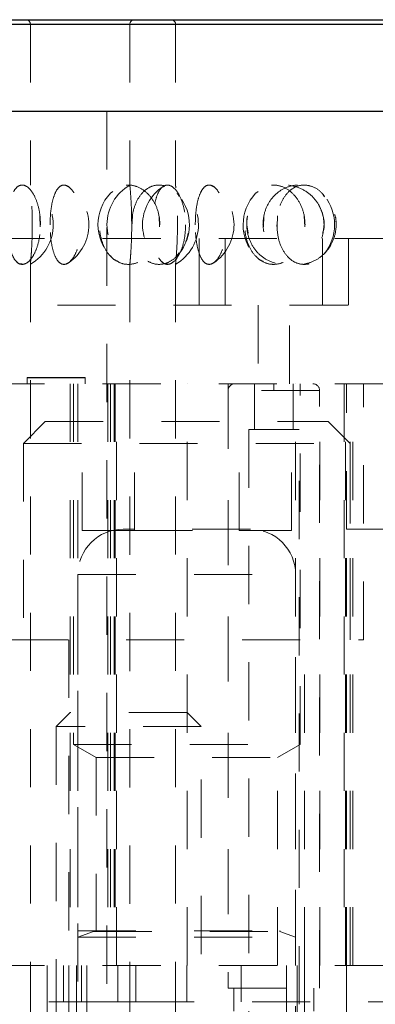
# Model space of a CAD drawing. Header units: inches. Extents: x 1880 to 2363, y -453 to -54.
# Tile 334 of 656: x 2044.494 to 2045.106, y -278.553 to -276.86. Entities that reach past the tile are written whole.
import ezdxf

# ---------------------------------------------------------------- set-up
doc = ezdxf.new("R2010")
doc.units = ezdxf.units.IN
doc.header["$LTSCALE"] = 0.5
doc.header["$MEASUREMENT"] = 0
doc.linetypes.add('HIDDEN', pattern=[0.225, 0.15, -0.075])
for name, color, linetype in [('DIE-M-S', 8, 'Continuous'), ('DIE-M-S2', 1, 'Continuous'), ('DIE-M-S3', 8, 'Continuous'), ('DSS-M-S', 53, 'Continuous'), ('RAI-M-S', 8, 'Continuous'), ('SVD-M-S', 8, 'Continuous')]:
    doc.layers.add(name, color=color, linetype=linetype)

msp = doc.modelspace()

# ---------------------------------------------------------------- linework, layer by layer
at = {"layer": 'DIE-M-S', "linetype": 'HIDDEN', "lineweight": 18}
for p, q in [((2044.23691, -277.48637), (2046.12667, -277.48637)), ((2044.58129, -277.48637), (2044.58129, -278.48637)), ((2044.58679, -277.48637), (2044.58679, -278.10637)), ((2044.59429, -277.48637), (2044.59429, -278.48637)), ((2044.64584, -277.48637), (2044.64584, -278.48637)), ((2044.64584, -277.48637), (2044.64584, -278.48637)), ((2044.65025, -277.48637), (2044.65025, -278.48637)), ((2044.65025, -277.48637), (2044.65025, -278.48637)), ((2044.65873, -277.48637), (2044.65873, -278.48637)), ((2044.65873, -277.48637), (2044.65873, -278.48637)), ((2044.66067, -278.48637), (2044.66067, -277.48637)), ((2044.78229, -278.48637), (2044.78229, -277.48637)), ((2044.85279, -277.48637), (2044.85279, -278.48637)), ((2044.96929, -278.48637), (2044.96929, -277.48637)), ((2044.97679, -278.10637), (2044.97679, -277.48637)), ((2045.01079, -278.48637), (2045.01079, -277.48637)), ((2045.05291, -277.48637), (2045.05291, -278.48637)), ((2045.05485, -278.48637), (2045.05485, -277.48637)), ((2045.05485, -278.48637), (2045.05485, -277.48637)), ((2045.06333, -278.48637), (2045.06333, -277.48637)), ((2045.06333, -278.48637), (2045.06333, -277.48637)), ((2045.06775, -278.48637), (2045.06775, -277.48637)), ((2045.06775, -278.48637), (2045.06775, -277.48637)), ((2045.08629, -277.92637), (2045.08629, -277.48637)), ((2044.47729, -277.92637), (2045.08629, -277.92637)), ((2044.57879, -277.92637), (2044.57879, -278.48637)), ((2044.98479, -278.48637), (2044.98479, -277.92637)), ((2044.58679, -278.10637), (2044.97679, -278.10637)), ((2044.58679, -278.10637), (2044.62554, -278.12875)), ((2044.93804, -278.12875), (2044.97679, -278.10637)), ((2044.62554, -278.12875), (2044.93804, -278.12875)), ((2044.62554, -278.12875), (2044.62554, -278.48637)), ((2044.93804, -278.48637), (2044.93804, -278.12875)), ((2044.23691, -278.48637), (2046.12667, -278.48637))]:
    msp.add_line(p, q, dxfattribs=at)
at = {"layer": 'DIE-M-S2', "linetype": 'HIDDEN', "lineweight": 18}
for p, q in [((2044.50679, -277.47622), (2044.50679, -277.47562)), ((2044.50679, -277.47622), (2044.50679, -277.47562)), ((2044.60679, -277.47562), (2044.50679, -277.47562)), ((2044.60679, -277.47562), (2044.50679, -277.47562)), ((2044.60679, -277.47574), (2044.50679, -277.47574)), ((2044.60679, -277.47574), (2044.50679, -277.47574)), ((2044.50679, -277.48637), (2044.50679, -277.47622)), ((2044.60679, -277.47622), (2044.50679, -277.47622)), ((2044.50679, -277.48637), (2044.50679, -277.47622)), ((2044.60679, -277.47622), (2044.50679, -277.47622)), ((2044.60679, -277.47562), (2044.60679, -277.47622)), ((2044.60679, -277.47562), (2044.60679, -277.47622)), ((2044.60679, -277.47622), (2044.60679, -277.48637)), ((2044.60679, -277.47622), (2044.60679, -277.48637)), ((2044.65679, -277.48637), (2044.65679, -278.48637)), ((2044.65679, -277.48637), (2044.65679, -278.48637)), ((2045.05679, -277.73637), (2045.05679, -277.48637)), ((2045.05679, -277.73637), (2045.37229, -277.73637))]:
    msp.add_line(p, q, dxfattribs=at)
at = {"layer": 'DIE-M-S3', "linetype": 'HIDDEN', "lineweight": 18}
for p, q in [((2045.01053, -277.49819), (2044.85305, -277.49819)), ((2044.85305, -277.49819), (2044.85305, -278.52574)), ((2044.89833, -277.48637), (2044.89833, -277.56511)), ((2044.93179, -277.49819), (2045.01053, -277.49819)), ((2044.96526, -277.56511), (2044.96526, -277.48637)), ((2045.01053, -278.52574), (2045.01053, -277.49819)), ((2044.88848, -277.56511), (2044.9751, -277.56511)), ((2044.88848, -277.56511), (2044.88848, -278.68322)), ((2044.9751, -278.5533), (2044.9751, -277.56511)), ((2045.05679, -277.73637), (2045.37229, -277.73637)), ((2045.05679, -278.48637), (2045.05679, -277.73637)), ((2044.23691, -278.48637), (2046.12667, -278.48637)), ((2044.54129, -278.48637), (2044.54129, -278.67637)), ((2044.56929, -278.54887), (2044.56929, -278.48637)), ((2044.56929, -278.54887), (2044.56929, -278.48637)), ((2044.56929, -278.54887), (2044.56929, -278.48637)), ((2044.57879, -278.48637), (2044.57879, -278.98637)), ((2044.59179, -278.48637), (2044.59179, -278.98637)), ((2044.60054, -278.54887), (2044.60054, -278.48637)), ((2044.60992, -278.48637), (2044.60992, -278.98637)), ((2044.66304, -278.54887), (2044.66304, -278.48637)), ((2044.69429, -278.54887), (2044.69429, -278.48637)), ((2044.69429, -278.54887), (2044.69429, -278.48637)), ((2044.69429, -278.54887), (2044.69429, -278.48637)), ((2044.78179, -278.54887), (2044.78179, -278.48637)), ((2044.78179, -278.54887), (2044.78179, -278.48637)), ((2044.82229, -278.67637), (2044.82229, -278.48637)), ((2044.87554, -278.54887), (2044.87554, -278.48637)), ((2044.95367, -278.98637), (2044.95367, -278.48637)), ((2044.97179, -278.98637), (2044.97179, -278.48637)), ((2044.98479, -278.98637), (2044.98479, -278.48637)), ((2045.05679, -278.98637), (2045.05679, -278.48637)), ((2044.85305, -278.52574), (2045.01053, -278.52574)), ((2044.86289, -278.52574), (2044.86289, -278.56511)), ((2045.00069, -278.56511), (2045.00069, -278.52574)), ((2043.94429, -278.54887), (2044.56929, -278.54887)), ((2044.56929, -278.54887), (2044.60054, -278.54887)), ((2044.60054, -278.54887), (2044.69429, -278.54887)), ((2044.69429, -278.54887), (2045.15975, -278.54887))]:
    msp.add_line(p, q, dxfattribs=at)
for centre, start, end in [((2044.86486, -277.49819), 90, 180), ((2044.99872, -277.49819), 0, 90)]:
    msp.add_arc(centre, 0.01181, start, end, dxfattribs=at)
msp.add_open_spline([(2044.93179, -277.49819), (2044.93179, -277.49651), (2044.93179, -277.49303), (2044.93179, -277.48907), (2044.93179, -277.48676), (2044.93179, -277.4865), (2044.93179, -277.48637)], degree=3, knots=[0, 0, 0, 0, 0.2702613, 0.5624294, 0.7897364, 1, 1, 1, 1], dxfattribs=at)
at = {"layer": 'DSS-M-S', "linetype": 'Continuous', "lineweight": 25}
for p, q in [((2044.43376, -276.86826), (2045.92982, -276.86826)), ((2044.44163, -276.86039), (2045.92195, -276.86039)), ((2044.23691, -277.01787), (2046.12667, -277.01787))]:
    msp.add_line(p, q, dxfattribs=at)
at = {"layer": 'DSS-M-S', "linetype": 'HIDDEN', "lineweight": 18}
for p, q in [((2045.92982, -276.86826), (2044.43376, -276.86826)), ((2044.5125, -276.86826), (2045.8493, -276.86826)), ((2044.5125, -276.86826), (2044.5125, -277.145)), ((2044.68376, -276.86826), (2044.68376, -277.1449)), ((2044.68376, -276.86826), (2045.92982, -276.86826)), ((2046.17982, -276.86826), (2044.68376, -276.86826)), ((2044.7625, -276.86826), (2046.0993, -276.86826)), ((2044.7625, -276.86826), (2044.7625, -277.145)), ((2044.64439, -277.01787), (2044.64439, -280.83677)), ((2044.57517, -277.14664), (2044.5778, -277.14788)), ((2044.82517, -277.14664), (2044.8278, -277.14788)), ((2044.65445, -277.15603), (2044.6506, -277.1589)), ((2044.74345, -277.14684), (2044.74163, -277.14754)), ((2044.90445, -277.15603), (2044.9006, -277.1589)), ((2044.6874, -277.21682), (2044.68812, -277.19751)), ((2044.91364, -277.21682), (2044.91461, -277.19751)), ((2044.9374, -277.21682), (2044.93812, -277.19751)), ((2044.51578, -277.2129), (2044.51552, -277.22885)), ((2044.5296, -277.21642), (2044.52903, -277.19806)), ((2044.68699, -277.21646), (2044.68688, -277.19803)), ((2044.73498, -277.21641), (2044.73405, -277.19807)), ((2044.88509, -277.2129), (2044.88735, -277.2272)), ((2044.98498, -277.21641), (2044.98405, -277.19807)), ((2044.76867, -277.2614), (2044.76396, -277.26669)), ((2044.5125, -277.28019), (2044.5125, -279.4854)), ((2044.68376, -277.2803), (2044.68376, -279.4853)), ((2044.7625, -277.28019), (2044.7625, -279.4854))]:
    msp.add_line(p, q, dxfattribs=at)
for centre, radius, start, end in [((2044.50463, -276.86826), 0.00787, 0, 90), ((2044.69163, -276.86826), 0.00787, 90, 180), ((2044.75463, -276.86826), 0.00787, 0, 90), ((2044.47313, -277.2129), 0.07874, 300.39959, 59.86879), ((2044.72313, -277.2129), 0.07874, 120.05363, 239.76451), ((2044.72313, -277.2129), 0.07874, 300.39959, 59.86879), ((2044.5344, -277.2129), 0.07874, 303.83944, 56.4578), ((2044.7076, -277.2129), 0.07874, 136.62454, 223.08325), ((2044.7844, -277.2129), 0.07874, 123.27705, 236.6944), ((2044.7844, -277.2129), 0.07874, 303.83944, 56.4578), ((2044.9576, -277.2129), 0.07874, 136.62454, 223.08325), ((2044.7076, -277.2129), 0.07874, 320.78492, 38.21157), ((2044.9576, -277.2129), 0.07874, 320.78492, 38.21157)]:
    msp.add_arc(centre, radius, start, end, dxfattribs=at)
for points, knots in [([(2044.52989, -277.2129), (2044.52952, -277.22043), (2044.52879, -277.23549), (2044.52316, -277.25556), (2044.51515, -277.27106), (2044.50551, -277.28035), (2044.49556, -277.28212), (2044.48653, -277.27586), (2044.47941, -277.26216), (2044.47474, -277.24278), (2044.47267, -277.22027), (2044.47313, -277.19734), (2044.47601, -277.17631), (2044.48123, -277.15918), (2044.48865, -277.14771), (2044.49787, -277.14339), (2044.50798, -277.14703), (2044.51766, -277.15846), (2044.52528, -277.17623), (2044.52934, -277.19551), (2044.52974, -277.20807), (2044.52989, -277.2129)], [0, 0, 0, 0, 0.0520028, 0.1039827, 0.1564753, 0.2102848, 0.2652762, 0.3208623, 0.3762398, 0.4306423, 0.4836601, 0.5355284, 0.5870576, 0.6391963, 0.6925647, 0.7472181, 0.8026932, 0.8582301, 0.9130199, 0.9664974, 1, 1, 1, 1]), ([(2044.51259, -277.28019), (2044.51257, -277.28042), (2044.51249, -277.28117), (2044.51311, -277.27476), (2044.51415, -277.26187), (2044.51524, -277.24311), (2044.51587, -277.22077), (2044.51574, -277.19712), (2044.51486, -277.17505), (2044.51368, -277.15768), (2044.51268, -277.14658), (2044.51258, -277.14551), (2044.51253, -277.145)], [0, 0, 0, 0, 0.0424407, 0.1449119, 0.2481931, 0.3539753, 0.4628021, 0.5739493, 0.6857946, 0.7964019, 0.9042179, 1, 1, 1, 1]), ([(2044.54644, -277.2129), (2044.54668, -277.22071), (2044.54715, -277.23634), (2044.55098, -277.25709), (2044.55699, -277.2726), (2044.56494, -277.28101), (2044.57397, -277.28172), (2044.58312, -277.27504), (2044.59135, -277.26179), (2044.59756, -277.24313), (2044.60071, -277.22077), (2044.60006, -277.19711), (2044.59559, -277.17508), (2044.58807, -277.15756), (2044.5789, -277.1467), (2044.56954, -277.14348), (2044.5611, -277.14782), (2044.55423, -277.15904), (2044.54933, -277.17608), (2044.54681, -277.19503), (2044.54655, -277.20775), (2044.54644, -277.2129)], [0, 0, 0, 0, 0.0554579, 0.1109395, 0.1658403, 0.2192081, 0.2711117, 0.3223399, 0.3739729, 0.4268563, 0.4812619, 0.5368274, 0.5927419, 0.6480375, 0.7019377, 0.7542614, 0.8055938, 0.8569812, 0.9093952, 0.9633154, 1, 1, 1, 1]), ([(2044.73546, -277.2129), (2044.73486, -277.22043), (2044.73366, -277.23549), (2044.72438, -277.25556), (2044.71088, -277.27106), (2044.69412, -277.28035), (2044.67612, -277.28212), (2044.65902, -277.27586), (2044.64488, -277.26216), (2044.63522, -277.24278), (2044.63083, -277.22027), (2044.63181, -277.19734), (2044.63787, -277.17631), (2044.64854, -277.15918), (2044.6631, -277.14771), (2044.68036, -277.14339), (2044.69847, -277.14703), (2044.71515, -277.15846), (2044.7279, -277.17623), (2044.73455, -277.19551), (2044.73521, -277.20807), (2044.73546, -277.2129)], [0, 0, 0, 0, 0.0520028, 0.1039827, 0.1564753, 0.2102848, 0.2652762, 0.3208623, 0.3762398, 0.4306423, 0.4836601, 0.5355284, 0.5870576, 0.6391963, 0.6925647, 0.7472181, 0.8026932, 0.8582301, 0.9130199, 0.9664974, 1, 1, 1, 1]), ([(2044.68378, -277.1449), (2044.68384, -277.14553), (2044.68397, -277.14683), (2044.68501, -277.15856), (2044.68618, -277.1762), (2044.68693, -277.19552), (2044.68701, -277.20807), (2044.68704, -277.2129)], [0, 0, 0, 0, 0.2107489, 0.4329033, 0.6520691, 0.8659855, 1, 1, 1, 1]), ([(2044.68696, -277.2129), (2044.68747, -277.22071), (2044.68849, -277.23634), (2044.69657, -277.25709), (2044.70871, -277.2726), (2044.72403, -277.28101), (2044.7406, -277.28172), (2044.75668, -277.27504), (2044.77064, -277.26179), (2044.78091, -277.24313), (2044.78603, -277.22077), (2044.78498, -277.19711), (2044.77767, -277.17508), (2044.76514, -277.15756), (2044.74935, -277.1467), (2044.73257, -277.14348), (2044.71672, -277.14782), (2044.70318, -277.15904), (2044.69311, -277.17608), (2044.68774, -277.19503), (2044.68718, -277.20775), (2044.68696, -277.2129)], [0, 0, 0, 0, 0.0554579, 0.1109395, 0.1658403, 0.2192081, 0.2711117, 0.3223399, 0.3739729, 0.4268563, 0.4812619, 0.5368274, 0.5927419, 0.6480375, 0.7019377, 0.7542614, 0.8055938, 0.8569812, 0.9093952, 0.9633154, 1, 1, 1, 1]), ([(2044.7266, -277.17634), (2044.7281, -277.17063), (2044.73122, -277.15881), (2044.73869, -277.14777), (2044.74786, -277.14337), (2044.75798, -277.14704), (2044.76766, -277.15845), (2044.77528, -277.17623), (2044.77934, -277.19551), (2044.77974, -277.20807), (2044.77989, -277.2129)], [0, 0, 0, 0, 0.1214997, 0.2514434, 0.3845158, 0.519589, 0.6548126, 0.7882172, 0.9184264, 1, 1, 1, 1]), ([(2044.76578, -277.2129), (2044.7657, -277.22071), (2044.76555, -277.23634), (2044.76447, -277.25709), (2044.7633, -277.2726), (2044.76251, -277.28101), (2044.76244, -277.28172), (2044.76308, -277.27504), (2044.76416, -277.26179), (2044.76524, -277.24313), (2044.76587, -277.22077), (2044.76574, -277.19712), (2044.76486, -277.17505), (2044.76368, -277.15768), (2044.76268, -277.14658), (2044.76258, -277.14551), (2044.76253, -277.145)], [0, 0, 0, 0, 0.0739614, 0.1479545, 0.221173, 0.292347, 0.3615682, 0.4298886, 0.4987491, 0.569277, 0.641835, 0.71594, 0.7905104, 0.8642554, 0.9361394, 1, 1, 1, 1]), ([(2044.79644, -277.2129), (2044.79668, -277.22071), (2044.79715, -277.23634), (2044.80098, -277.25709), (2044.80699, -277.2726), (2044.81494, -277.28101), (2044.82397, -277.28172), (2044.83312, -277.27504), (2044.84135, -277.26179), (2044.84756, -277.24313), (2044.85071, -277.22077), (2044.85006, -277.19711), (2044.84559, -277.17508), (2044.83807, -277.15756), (2044.8289, -277.1467), (2044.81954, -277.14348), (2044.8111, -277.14782), (2044.80423, -277.15904), (2044.79933, -277.17608), (2044.79681, -277.19503), (2044.79655, -277.20775), (2044.79644, -277.2129)], [0, 0, 0, 0, 0.0554579, 0.1109395, 0.1658403, 0.2192081, 0.2711117, 0.3223399, 0.3739729, 0.4268563, 0.4812619, 0.5368274, 0.5927419, 0.6480375, 0.7019377, 0.7542614, 0.8055938, 0.8569812, 0.9093952, 0.9633154, 1, 1, 1, 1]), ([(2044.98546, -277.2129), (2044.98486, -277.22043), (2044.98366, -277.23549), (2044.97438, -277.25556), (2044.96088, -277.27106), (2044.94412, -277.28035), (2044.92612, -277.28212), (2044.90902, -277.27586), (2044.89488, -277.26216), (2044.88522, -277.24278), (2044.88083, -277.22027), (2044.88181, -277.19734), (2044.88787, -277.17631), (2044.89854, -277.15918), (2044.9131, -277.14771), (2044.93036, -277.14339), (2044.94847, -277.14703), (2044.96515, -277.15846), (2044.9779, -277.17623), (2044.98455, -277.19551), (2044.98521, -277.20807), (2044.98546, -277.2129)], [0, 0, 0, 0, 0.0520028, 0.1039827, 0.1564753, 0.2102848, 0.2652762, 0.3208623, 0.3762398, 0.4306423, 0.4836601, 0.5355284, 0.5870576, 0.6391963, 0.6925647, 0.7472181, 0.8026932, 0.8582301, 0.9130199, 0.9664974, 1, 1, 1, 1]), ([(2045.01821, -277.2129), (2045.01748, -277.22043), (2045.01601, -277.23549), (2045.00468, -277.25556), (2044.98804, -277.27106), (2044.96705, -277.28035), (2044.94411, -277.28212), (2044.92189, -277.27586), (2044.90318, -277.26216), (2044.8902, -277.24278), (2044.88425, -277.22027), (2044.88559, -277.19734), (2044.89379, -277.17631), (2044.90806, -277.15918), (2044.92724, -277.14771), (2044.94956, -277.14339), (2044.97254, -277.14703), (2044.99333, -277.15846), (2045.009, -277.17623), (2045.0171, -277.19551), (2045.0179, -277.20807), (2045.01821, -277.2129)], [0, 0, 0, 0, 0.0520028, 0.1039827, 0.1564753, 0.2102848, 0.2652762, 0.3208623, 0.3762398, 0.4306423, 0.4836601, 0.5355284, 0.5870576, 0.6391963, 0.6925647, 0.7472181, 0.8026932, 0.8582301, 0.9130199, 0.9664974, 1, 1, 1, 1]), ([(2044.91303, -277.2129), (2044.91373, -277.22071), (2044.91512, -277.23634), (2044.92605, -277.25709), (2044.94223, -277.2726), (2044.96227, -277.28101), (2044.98351, -277.28172), (2045.00374, -277.27504), (2045.02102, -277.26179), (2045.03357, -277.24313), (2045.03977, -277.22077), (2045.03851, -277.19711), (2045.02963, -277.17508), (2045.01425, -277.15756), (2044.99458, -277.1467), (2044.97327, -277.14348), (2044.95275, -277.14782), (2044.9349, -277.15904), (2044.92139, -277.17608), (2044.9141, -277.19503), (2044.91334, -277.20775), (2044.91303, -277.2129)], [0, 0, 0, 0, 0.0554579, 0.1109395, 0.1658403, 0.2192081, 0.2711117, 0.3223399, 0.3739729, 0.4268563, 0.4812619, 0.5368274, 0.5927419, 0.6480375, 0.7019377, 0.7542614, 0.8055938, 0.8569812, 0.9093952, 0.9633154, 1, 1, 1, 1]), ([(2045.01884, -277.16468), (2045.01743, -277.16254), (2045.01216, -277.15456), (2044.99918, -277.14691), (2044.98261, -277.14342), (2044.96671, -277.14784), (2044.95319, -277.15904), (2044.94311, -277.17609), (2044.93774, -277.19503), (2044.93718, -277.20775), (2044.93696, -277.2129)], [0, 0, 0, 0, 0.0533761, 0.1983438, 0.3390715, 0.4771329, 0.6153425, 0.7563131, 0.9013345, 1, 1, 1, 1]), ([(2044.76499, -277.15929), (2044.76525, -277.15948), (2044.76689, -277.16064), (2044.76798, -277.16272), (2044.76889, -277.16445)], [0, 0, 0, 0, 0.1607856, 1, 1, 1, 1]), ([(2045.01499, -277.15929), (2045.01525, -277.15948), (2045.01689, -277.16064), (2045.01798, -277.16272), (2045.01889, -277.16445)], [0, 0, 0, 0, 0.1607856, 1, 1, 1, 1]), ([(2045.01581, -277.22722), (2045.01657, -277.22482), (2045.01961, -277.2153), (2045.0178, -277.19773), (2045.01167, -277.18495), (2045.00876, -277.17888)], [0, 0, 0, 0, 0.15006876, 0.59611742, 1, 1, 1, 1]), ([(2044.51561, -277.19751), (2044.51561, -277.19753), (2044.51579, -277.20232), (2044.51579, -277.20762), (2044.51578, -277.2129)], [0, 0, 0, 0, 0.0043037, 1, 1, 1, 1]), ([(2044.76561, -277.19751), (2044.76561, -277.19753), (2044.76579, -277.20232), (2044.76579, -277.20762), (2044.76578, -277.2129)], [0, 0, 0, 0, 0.0043037, 1, 1, 1, 1]), ([(2045.03632, -277.19516), (2045.03665, -277.19596), (2045.03897, -277.2015), (2045.03895, -277.20764), (2045.03893, -277.2129)], [0, 0, 0, 0, 0.1441439, 1, 1, 1, 1]), ([(2044.68704, -277.2129), (2044.68697, -277.22043), (2044.68683, -277.23548), (2044.68582, -277.2556), (2044.68471, -277.2709), (2044.68387, -277.28002), (2044.68384, -277.28022), (2044.68384, -277.2803)], [0, 0, 0, 0, 0.2080795, 0.4160676, 0.6261069, 0.8414156, 1, 1, 1, 1]), ([(2044.77989, -277.2129), (2044.77952, -277.22043), (2044.77879, -277.23549), (2044.77316, -277.25556), (2044.76515, -277.27107), (2044.75551, -277.28034), (2044.74554, -277.28215), (2044.7366, -277.27575), (2044.72997, -277.26395), (2044.72758, -277.25263), (2044.72662, -277.24809)], [0, 0, 0, 0, 0.1258365, 0.2516178, 0.3786395, 0.5088479, 0.6419165, 0.7764239, 0.9104266, 1, 1, 1, 1]), ([(2044.88671, -277.19807), (2044.88666, -277.19821), (2044.88488, -277.20282), (2044.88499, -277.20794), (2044.88509, -277.2129)], [0, 0, 0, 0, 0.03149438, 1, 1, 1, 1]), ([(2044.93696, -277.2129), (2044.93747, -277.22071), (2044.93849, -277.23634), (2044.94657, -277.2571), (2044.95871, -277.27259), (2044.97405, -277.28104), (2044.99054, -277.28163), (2045.00628, -277.27557), (2045.0145, -277.26669), (2045.01839, -277.26249)], [0, 0, 0, 0, 0.1505856, 0.3012357, 0.4503086, 0.5952189, 0.7361534, 0.875254, 1, 1, 1, 1]), ([(2044.48925, -277.27627), (2044.49003, -277.2773), (2044.49273, -277.28084), (2044.4961, -277.28052), (2044.4985, -277.2803)], [0, 0, 0, 0, 0.2908836, 1, 1, 1, 1]), ([(2044.57785, -277.27788), (2044.57714, -277.27873), (2044.57616, -277.2799), (2044.57517, -277.27986), (2044.5749, -277.27985)], [0, 0, 0, 0, 0.7207188, 1, 1, 1, 1]), ([(2044.65056, -277.26632), (2044.65146, -277.26757), (2044.65508, -277.27263), (2044.6602, -277.27471), (2044.66406, -277.27628)], [0, 0, 0, 0, 0.2469247, 1, 1, 1, 1]), ([(2044.73925, -277.27627), (2044.74003, -277.2773), (2044.74273, -277.28084), (2044.7461, -277.28052), (2044.7485, -277.2803)], [0, 0, 0, 0, 0.2908836, 1, 1, 1, 1]), ([(2044.82785, -277.27788), (2044.82714, -277.27873), (2044.82616, -277.2799), (2044.82517, -277.27986), (2044.8249, -277.27985)], [0, 0, 0, 0, 0.7207188, 1, 1, 1, 1]), ([(2044.90056, -277.26632), (2044.90146, -277.26757), (2044.90508, -277.27263), (2044.9102, -277.27471), (2044.91406, -277.27628)], [0, 0, 0, 0, 0.2469247, 1, 1, 1, 1])]:
    msp.add_open_spline(points, degree=3, knots=knots, dxfattribs=at)
at = {"layer": 'RAI-M-S', "linetype": 'HIDDEN', "lineweight": 18}
for p, q in [((2044.23691, -277.23637), (2046.06379, -277.23637)), ((2044.80335, -277.23637), (2044.80335, -277.35137)), ((2044.80335, -277.35137), (2044.80335, -277.23637)), ((2044.84795, -277.35137), (2044.84795, -277.23637)), ((2044.84795, -277.23637), (2044.84795, -277.35137)), ((2045.01564, -277.23637), (2045.01564, -277.35137)), ((2045.01564, -277.35137), (2045.01564, -277.23637)), ((2045.06024, -277.35137), (2045.06024, -277.23637)), ((2045.06024, -277.23637), (2045.06024, -277.35137)), ((2044.35892, -277.35137), (2044.90466, -277.35137)), ((2044.90466, -277.35137), (2044.90466, -277.48637)), ((2044.95892, -277.48637), (2044.95892, -277.35137)), ((2044.95892, -277.35137), (2045.65466, -277.35137))]:
    msp.add_line(p, q, dxfattribs=at)
at = {"layer": 'SVD-M-S', "linetype": 'HIDDEN', "lineweight": 18}
for p, q in [((2044.53804, -277.55137), (2044.50054, -277.58887)), ((2044.53804, -277.55137), (2045.02554, -277.55137)), ((2044.60166, -277.73887), (2044.60166, -277.55137)), ((2044.69173, -277.73887), (2044.69173, -277.55137)), ((2044.87186, -277.73887), (2044.87186, -277.55137)), ((2044.96193, -277.73887), (2044.96193, -277.55137)), ((2045.06304, -277.58887), (2045.02554, -277.55137)), ((2044.50054, -277.58887), (2045.06304, -277.58887)), ((2044.50054, -277.58887), (2044.50054, -277.92637)), ((2045.06304, -277.92637), (2045.06304, -277.58887)), ((2044.60166, -277.73887), (2044.69173, -277.73887)), ((2044.89129, -277.73637), (2044.67229, -277.73637)), ((2044.69173, -277.73887), (2044.87186, -277.73887)), ((2044.87186, -277.73887), (2044.96193, -277.73887)), ((2044.59429, -277.81437), (2044.96755, -277.81437)), ((2044.59429, -277.81437), (2044.59429, -279.51436)), ((2044.96929, -279.65637), (2044.96929, -277.81437)), ((2044.58129, -278.05137), (2044.55679, -278.07587)), ((2044.78229, -278.05137), (2044.58129, -278.05137)), ((2044.80679, -278.07587), (2044.78229, -278.05137)), ((2044.80679, -278.07587), (2044.55679, -278.07587)), ((2044.55679, -278.07587), (2044.55679, -278.66706)), ((2044.80679, -278.66706), (2044.80679, -278.07587)), ((2044.59429, -278.42677), (2044.96929, -278.42677)), ((2044.62135, -278.4283), (2044.59429, -278.43814)), ((2044.62135, -278.4283), (2044.94045, -278.4283)), ((2044.96929, -278.43814), (2044.94224, -278.4283)), ((2044.59429, -278.43814), (2044.96929, -278.43814))]:
    msp.add_line(p, q, dxfattribs=at)
for centre, radius, start, end in [((2044.67229, -277.81437), 0.078, 90, 180), ((2044.89129, -277.81437), 0.078, 0, 90), ((2044.62108, -278.42756), 0.000787, 290, 90), ((2044.94251, -278.42756), 0.000787, 90, 250)]:
    msp.add_arc(centre, radius, start, end, dxfattribs=at)

doc.saveas('drawing.dxf')
